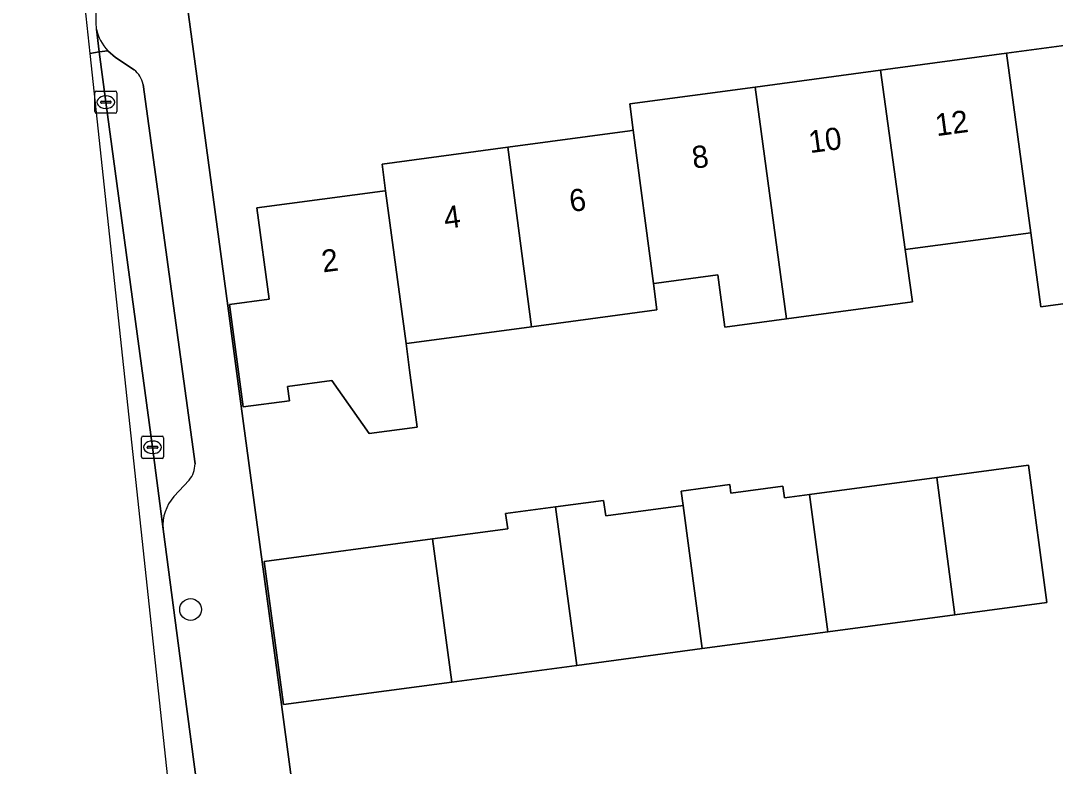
# Model space of a CAD drawing. Extents: x 163426 to 164192, y 380329 to 381641.
# Drawn here: x 163516.74 to 163563.29, y 381054.66 to 381088.21 of the extents above; entities that cross this region are included whole.
import ezdxf

# ---------------------------------------------------------------- set-up
doc = ezdxf.new("R2010")
doc.units = 0
for name, color, linetype in [('IMGEO_Boom', 7, 'Continuous'), ('IMGEO_Erf', 7, 'Continuous'), ('IMGEO_Kolk', 7, 'Continuous'), ('IMGEO_Muur', 7, 'Continuous'), ('IMGEO_Pand', 7, 'Continuous'), ('IMGEO_Pand_nummerreeks', 7, 'Continuous'), ('IMGEO_Parkeervlak_open', 7, 'Continuous'), ('IMGEO_Rijbaan_lokaal_open', 7, 'Continuous'), ('IMGEO_Voetpad_open', 7, 'Continuous')]:
    doc.layers.add(name, color=color, linetype=linetype)

msp = doc.modelspace()

# ---------------------------------------------------------------- linework, layer by layer
at = {"layer": 'IMGEO_Boom'}
msp.add_circle((163524.386, 381061.714), 0.489, dxfattribs=at)
at = {"layer": 'IMGEO_Erf'}
for points in [[(163524.106, 381089.843), (163526.055, 381075.376), (163526.663, 381070.867), (163527.606, 381063.862), (163528.471, 381057.443), (163536.152, 381000), (163537.686, 380988.53)], [(163565.625, 381075.731), (163562.633, 381075.328), (163562.191, 381078.666), (163556.538, 381077.906), (163556.868, 381075.554), (163551.187, 381074.791), (163548.423, 381074.42), (163548.107, 381076.772), (163545.345, 381076.401), (163545.21, 381076.383), (163545.367, 381075.193), (163539.727, 381074.436), (163534.213, 381073.695), (163534.077, 381073.677), (163534.235, 381072.487), (163534.576, 381069.924), (163532.416, 381069.637), (163530.742, 381072.018), (163528.747, 381071.75), (163528.834, 381071.106), (163526.753, 381070.826), (163526.131, 381075.434), (163527.915, 381075.674), (163527.36, 381079.79), (163531.769, 381080.374), (163533.02, 381080.54), (163533.16, 381080.558), (163533, 381081.759), (163538.657, 381082.52), (163544.15, 381083.26), (163544.301, 381083.28), (163544.144, 381084.468), (163549.788, 381085.224), (163555.423, 381085.98), (163561.087, 381086.74), (163566.722, 381087.495)]]:
    msp.add_lwpolyline(points, dxfattribs=at)
msp.add_lwpolyline([(163553.061, 381060.711), (163547.404, 381059.954), (163541.758, 381059.198), (163536.133, 381058.445), (163528.559, 381057.432), (163527.697, 381063.874), (163535.262, 381064.887), (163538.653, 381065.342), (163538.56, 381066.03), (163540.801, 381066.33), (163542.969, 381066.622), (163543.062, 381065.932), (163546.548, 381066.399), (163546.462, 381067.045), (163548.646, 381067.335), (163548.697, 381066.954), (163551.028, 381067.264), (163551.097, 381066.745), (163552.229, 381066.895), (163557.963, 381067.656), (163562.075, 381068.203), (163562.903, 381062.028), (163558.766, 381061.474)], close=True, dxfattribs=at)
at = {"layer": 'IMGEO_Kolk'}
for p, q in [((163520.073, 381084.116), (163520.073, 381084.968)), ((163520.148, 381085.042), (163521, 381085.042)), ((163520.561, 381084.822), (163520.586, 381084.822)), ((163521.074, 381084.968), (163521.074, 381084.116)), ((163520.332, 381084.536), (163520.332, 381084.548)), ((163520.77, 381084.499), (163520.372, 381084.499)), ((163520.375, 381084.585), (163520.773, 381084.585)), ((163520.584, 381084.262), (163520.559, 381084.262)), ((163520.816, 381084.548), (163520.816, 381084.536)), ((163521, 381084.042), (163520.148, 381084.042)), ((163522.173, 381068.587), (163522.173, 381069.439)), ((163522.248, 381069.513), (163523.1, 381069.513)), ((163523.174, 381069.439), (163523.174, 381068.587)), ((163522.432, 381069.007), (163522.432, 381069.019)), ((163522.87, 381068.97), (163522.472, 381068.97)), ((163522.475, 381069.056), (163522.873, 381069.056)), ((163522.661, 381069.293), (163522.686, 381069.293)), ((163522.916, 381069.019), (163522.916, 381069.007)), ((163523.1, 381068.513), (163522.248, 381068.513)), ((163522.684, 381068.733), (163522.659, 381068.733))]:
    msp.add_line(p, q, dxfattribs=at)
for points in [[(163520.073, 381084.116), (163520.073, 381084.968)], [(163520.148, 381085.042), (163521, 381085.042)], [(163521.074, 381084.968), (163521.074, 381084.116)], [(163521, 381084.042), (163520.148, 381084.042)], [(163522.173, 381068.587), (163522.173, 381069.439)], [(163522.248, 381069.513), (163523.1, 381069.513)], [(163523.174, 381069.439), (163523.174, 381068.587)], [(163523.1, 381068.513), (163522.248, 381068.513)]]:
    msp.add_lwpolyline(points, dxfattribs=at)
for centre, radius, start, end in [((163520.15, 381084.966), 0.0765, 91.552, 178.448), ((163520.15, 381084.966), 0.0765, 91.552, 178.448), ((163520.998, 381084.966), 0.0765, 1.552, 88.448), ((163520.998, 381084.966), 0.0765, 1.552, 88.448), ((163520.372, 381084.545), 0.0403, 85.8775, 175.7526), ((163520.369, 381084.535), 0.0366, 178.938, 274.7102), ((163520.773, 381084.542), 0.043, 264.8664, 352.4533), ((163520.777, 381084.547), 0.0386, 1.7309, 96.639), ((163520.15, 381084.118), 0.0765, 181.552, 268.448), ((163520.15, 381084.118), 0.0765, 181.552, 268.448), ((163520.998, 381084.118), 0.0765, 271.552, 358.448), ((163520.998, 381084.118), 0.0765, 271.552, 358.448), ((163522.25, 381069.437), 0.0765, 91.552, 178.448), ((163522.25, 381069.437), 0.0765, 91.552, 178.448), ((163523.098, 381069.437), 0.0765, 1.552, 88.448), ((163523.098, 381069.437), 0.0765, 1.552, 88.448), ((163522.472, 381069.016), 0.0403, 85.8775, 175.7526), ((163522.469, 381069.006), 0.0366, 178.938, 274.7102), ((163522.873, 381069.013), 0.043, 264.8664, 352.4533), ((163522.877, 381069.018), 0.0386, 1.7309, 96.639), ((163522.25, 381068.589), 0.0765, 181.552, 268.448), ((163522.25, 381068.589), 0.0765, 181.552, 268.448), ((163523.098, 381068.589), 0.0765, 271.552, 358.448), ((163523.098, 381068.589), 0.0765, 271.552, 358.448)]:
    msp.add_arc(centre, radius, start, end, dxfattribs=at)
for centre, major_axis, ratio, start_param, end_param in [((163520.56, 381084.542), (-0.387, 0.002), 0.722429, 4.712389, 7.853982), ((163520.585, 381084.542), (-0.39, 0.002), 0.717154, 1.570796, 4.712389), ((163522.66, 381069.013), (-0.387, 0.002), 0.722429, 4.712389, 7.853982), ((163522.685, 381069.013), (-0.39, 0.002), 0.717154, 1.570796, 4.712389)]:
    msp.add_ellipse(centre, major_axis=major_axis, ratio=ratio, start_param=start_param, end_param=end_param, dxfattribs=at)
at = {"layer": 'IMGEO_Muur'}
msp.add_lwpolyline([(163526.663, 381070.867), (163527.606, 381063.862)], dxfattribs=at)
at = {"layer": 'IMGEO_Pand'}
for points in [[(163561.087, 381086.74), (163562.191, 381078.666), (163562.633, 381075.328), (163565.625, 381075.731), (163565.178, 381079.067), (163567.805, 381079.42), (163566.722, 381087.495)], [(163561.087, 381086.74), (163555.423, 381085.98), (163556.538, 381077.906), (163562.191, 381078.666)], [(163551.187, 381074.791), (163556.868, 381075.554), (163556.538, 381077.906), (163555.423, 381085.98), (163549.788, 381085.224)], [(163549.788, 381085.224), (163544.144, 381084.468), (163544.301, 381083.28), (163545.21, 381076.383), (163545.345, 381076.401), (163548.107, 381076.772), (163548.423, 381074.42), (163551.187, 381074.791)], [(163544.301, 381083.28), (163544.15, 381083.26), (163538.657, 381082.52), (163539.727, 381074.436), (163545.367, 381075.193), (163545.21, 381076.383)], [(163538.657, 381082.52), (163533, 381081.759), (163533.16, 381080.558), (163534.077, 381073.677), (163534.213, 381073.695), (163539.727, 381074.436)], [(163533.16, 381080.558), (163533.02, 381080.54), (163531.769, 381080.374), (163527.36, 381079.79), (163527.915, 381075.674), (163526.131, 381075.434), (163526.753, 381070.826), (163528.834, 381071.106), (163528.747, 381071.75), (163530.742, 381072.018), (163532.416, 381069.637), (163534.576, 381069.924), (163534.235, 381072.487), (163534.077, 381073.677)], [(163557.963, 381067.656), (163558.766, 381061.474), (163562.903, 381062.028), (163562.075, 381068.203)], [(163557.963, 381067.656), (163552.229, 381066.895), (163553.061, 381060.711), (163558.766, 381061.474)], [(163552.229, 381066.895), (163551.097, 381066.745), (163551.028, 381067.264), (163548.697, 381066.954), (163548.646, 381067.335), (163546.462, 381067.045), (163546.548, 381066.399), (163547.404, 381059.954), (163553.061, 381060.711)], [(163546.548, 381066.399), (163543.062, 381065.932), (163542.969, 381066.622), (163540.801, 381066.33), (163541.758, 381059.198), (163547.404, 381059.954)], [(163540.801, 381066.33), (163538.56, 381066.03), (163538.653, 381065.342), (163535.262, 381064.887), (163536.133, 381058.445), (163541.758, 381059.198)], [(163535.262, 381064.887), (163527.697, 381063.874), (163528.559, 381057.432), (163536.133, 381058.445)]]:
    msp.add_lwpolyline(points, close=True, dxfattribs=at)
at = {"layer": 'IMGEO_Parkeervlak_open'}
for points in [[(163520.146, 381087.831), (163520.28, 381086.801), (163520.66, 381086.857)], [(163521.843, 381085.997), (163521.009, 381086.548), (163520.66, 381086.857), (163520.28, 381086.801), (163520.574, 381084.541), (163522.672, 381069.013), (163523.15, 381065.328)], [(163524.585, 381068.266), (163522.247, 381085.339)], [(163523.632, 381066.794), (163524.322, 381067.539)]]:
    msp.add_lwpolyline(points, dxfattribs=at)
for centre, radius, start, end in [((163522.257, 381088.322), 2.167, 193.103, 222.5401), ((163521.203, 381085.151), 1.061, 10.2148, 52.8836), ((163523.462, 381068.261), 1.123, 319.9718, 0.252), ((163525.082, 381065.505), 1.94, 138.3683, 185.2314)]:
    msp.add_arc(centre, radius, start, end, dxfattribs=at)
at = {"layer": 'IMGEO_Rijbaan_lokaal_open'}
for points in [[(163517.879, 381104.451), (163517.031, 381110.071), (163516.743, 381110.026), (163518.724, 381097.242), (163519.851, 381086.738)], [(163519.851, 381086.738), (163520.28, 381086.801), (163520.146, 381087.831)]]:
    msp.add_lwpolyline(points, dxfattribs=at)
msp.add_lwpolyline([(163531.562, 380986.655), (163533.568, 380987.625), (163533.454, 380988.355), (163532.577, 380994.591), (163531.86, 381000), (163528.848, 381022.735), (163528.178, 381027.506), (163527.885, 381029.934), (163525.624, 381046.817), (163525.252, 381049.475), (163525.227, 381049.65), (163525.032, 381051.125), (163524.238, 381057.123), (163523.15, 381065.328), (163522.672, 381069.013), (163520.574, 381084.541), (163520.28, 381086.801), (163519.851, 381086.738), (163528.303, 381007.967)], close=True, dxfattribs=at)
msp.add_arc((163525.912, 381088.281), 5.784, 138.2092, 184.4582, dxfattribs=at)
at = {"layer": 'IMGEO_Voetpad_open'}
for points in [[(163526.663, 381070.867), (163526.055, 381075.376), (163524.106, 381089.843), (163523.173, 381093.378)], [(163520.66, 381086.857), (163521.009, 381086.548), (163521.843, 381085.997)], [(163522.247, 381085.339), (163524.585, 381068.266)], [(163532.577, 380994.591), (163533.454, 380988.355), (163533.568, 380987.625), (163537.686, 380988.53), (163536.152, 381000), (163528.471, 381057.443), (163527.606, 381063.862), (163526.663, 381070.867)], [(163524.322, 381067.539), (163523.632, 381066.794)], [(163523.15, 381065.328), (163524.238, 381057.123), (163525.032, 381051.125), (163525.227, 381049.65), (163525.252, 381049.475)]]:
    msp.add_lwpolyline(points, dxfattribs=at)
for centre, radius, start, end in [((163525.912, 381088.281), 5.784, 138.2092, 184.4582), ((163522.257, 381088.322), 2.167, 193.103, 222.5401), ((163521.203, 381085.151), 1.061, 10.2148, 52.8836), ((163523.462, 381068.261), 1.123, 319.9718, 0.252), ((163525.082, 381065.505), 1.94, 138.3683, 185.2314)]:
    msp.add_arc(centre, radius, start, end, dxfattribs=at)

# ---------------------------------------------------------------- texts
at = {"layer": 'IMGEO_Pand_nummerreeks'}
for s, rotation, p in [('12', 7.6377, (163557.95, 381083.009)), ('10', 7.6377, (163552.254, 381082.246)), ('8', 7.6375, (163547.009, 381081.542)), ('6', 7.6662, (163541.491, 381079.593)), ('4', 7.6662, (163535.846, 381078.833)), ('2', 7.5459, (163530.345, 381076.878))]:
    msp.add_text(s, height=1, rotation=rotation, dxfattribs=at).set_placement(p)

doc.saveas('drawing.dxf')
